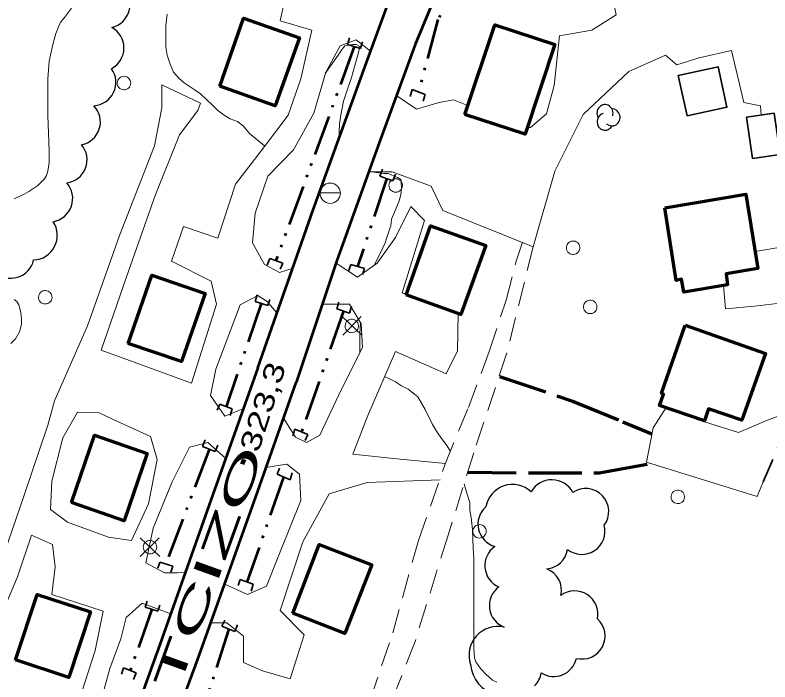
# Model space of a CAD drawing. Extents: x 240591 to 242335, y 5323482 to 5326937.
# Drawn here: x 240904.2 to 241016, y 5324820.5 to 5324919.3 of the extents above; entities that cross this region are included whole.
import ezdxf

# ---------------------------------------------------------------- set-up
doc = ezdxf.new("R2010")
doc.units = 0
doc.header["$LTSCALE"] = 1.2
for name, pattern in [('DASH_DOUBLE_DOT', [9.2, 5, -1.2, 0.3, -1.2, 0.3, -1.2]), ('LONG_DASHED', [7.5, 6, -1.5]), ('MEDIUM_DASHED', [4.5, 3, -1.5])]:
    doc.linetypes.add(name, pattern=pattern)
for name, color, linetype, lineweight in [('19', 7, 'Continuous', 13), ('2', 7, 'Continuous', 13), ('21', 7, 'Continuous', 53), ('22', 7, 'LONG_DASHED', 70), ('26', 7, 'Continuous', 35), ('3', 7, 'Continuous', 140), ('31', 7, 'Continuous', 70), ('36', 7, 'Continuous', 13), ('4', 7, 'DASH_DOUBLE_DOT', 53), ('44', 7, 'Continuous', 25)]:
    doc.layers.add(name, color=color, linetype=linetype, lineweight=lineweight)

msp = doc.modelspace()

# ---------------------------------------------------------------- linework, layer by layer
at = {"layer": '19'}
for points in [[(240996.3, 5324936.7), (240993.2, 5324930.8), (240991.1, 5324929.4), (240993.2, 5324919.4), (240989.6, 5324917.1), (240984.8, 5324916.3), (240984, 5324908.9), (240982.9, 5324904.7), (240980.5, 5324902.7), (240980, 5324902.7)], [(240944.5, 5324923.5), (240943.4, 5324918.5), (240948.1, 5324917.1), (240946.5, 5324909.9), (240944.6, 5324904.5), (240941.1, 5324899.9), (240936.8, 5324894.3), (240934.2, 5324886.3), (240929.1, 5324888), (240927.3, 5324882.9), (240933.2, 5324879.9), (240934, 5324876.5), (240930.3, 5324864.8), (240923.8, 5324867.2), (240916.9, 5324869.7), (240920.6, 5324880.4), (240924.9, 5324892.6), (240928.5, 5324901.6), (240931.2, 5324905.2), (240931.6, 5324906.3), (240925.9, 5324909), (240925.9, 5324905.6), (240924.8, 5324900), (240919.6, 5324886.7), (240914.9, 5324873.3), (240910, 5324862.2), (240909, 5324858.6), (240905.5, 5324848.2), (240901.4, 5324836.4)], [(240956.8, 5324914), (240954.7, 5324915.7), (240952.3, 5324914.8), (240950.2, 5324910.9), (240948.4, 5324904.8), (240945.4, 5324899.4), (240941.6, 5324895.5), (240939.7, 5324890), (240939.3, 5324885.6), (240941.1, 5324882.4), (240943.3, 5324881.2), (240945.2, 5324881.8)], [(241014.7, 5324904.5), (241014.6, 5324905.9), (241012.1, 5324906.4), (241010.3, 5324914.1), (241005.5, 5324913), (241002.2, 5324912), (241000.5, 5324913.4), (240995.1, 5324911), (240988.3, 5324904.6), (240984.1, 5324896.2), (240980.9, 5324885), (240967.5, 5324890.4), (240965.8, 5324894), (240960, 5324896.1), (240956.6, 5324896.1)], [(240971.3, 5324905.9), (240969.1, 5324906.8), (240967, 5324906.4), (240963.6, 5324905.4), (240960.7, 5324907.4)], [(240951.7, 5324882.6), (240954.9, 5324880.5), (240957.8, 5324882.6), (240960.5, 5324886.4), (240962.8, 5324891), (240964.8, 5324888.9), (240961.5, 5324878.2), (240962.1, 5324878)], [(241013.8, 5324884.3), (241017.9, 5324885), (241021.5, 5324886.3)], [(241022.1, 5324877.2), (241013.7, 5324876.2), (241009.4, 5324875.8), (241009.1, 5324879.3)], [(240937.9, 5324861), (240935.2, 5324859.9), (240933.1, 5324863), (240933.9, 5324866.9), (240937.5, 5324876.4), (240940.1, 5324877.8), (240941.5, 5324876.9), (240942.9, 5324875.3)], [(240943.9, 5324859.6), (240945.7, 5324856.8), (240947.3, 5324856), (240949.3, 5324857.1), (240952.5, 5324863.9), (240955.6, 5324870.1), (240955.4, 5324873.6), (240953.7, 5324876.5), (240951.9, 5324876.5), (240949.7, 5324876.5)], [(240969.8, 5324875.2), (240969.7, 5324869.6), (240968, 5324866.2), (240960.5, 5324869.5), (240956.4, 5324860), (240954.2, 5324854.3)], [(241015, 5324850.2), (241014.1, 5324848), (240997.7, 5324853.1), (240998.7, 5324858.2), (241000.6, 5324861.2)], [(241006, 5324859.3), (241006.3, 5324859.1), (241011.3, 5324857.5), (241015.6, 5324859.3), (241019.3, 5324860.7)], [(240935.3, 5324853.7), (240932.7, 5324856), (240930, 5324855.3), (240927.4, 5324850.2), (240924.6, 5324843.3), (240923.5, 5324838.2), (240926.3, 5324836.7), (240928.2, 5324836.7), (240929.4, 5324836.8)], [(240954.2, 5324854.3), (240960.7, 5324853.6), (240967.9, 5324852.9)], [(240935.2, 5324835), (240938.6, 5324833.5), (240941.4, 5324834.7), (240943.4, 5324839.8), (240946.5, 5324847.4), (240946.3, 5324851.3), (240944.4, 5324852.8), (240941.3, 5324852.3)], [(240967.1, 5324850.5), (240956.3, 5324850.1), (240950.7, 5324848.4), (240946.8, 5324841.3), (240943.4, 5324831.1), (240947, 5324827.5), (240944.9, 5324821), (240940.8, 5324822.2), (240938, 5324823.4), (240938, 5324827.3), (240935.5, 5324829.3), (240933.2, 5324829.3)], [(240900.9, 5324827.7), (240904.5, 5324836.1), (240906.6, 5324842.3), (240909.7, 5324840.9), (240910.1, 5324837.6), (240909.6, 5324833.5)], [(240895.1, 5324785.2), (240897.3, 5324792.3), (240902.9, 5324790.7), (240904.8, 5324794.1), (240907.1, 5324800.2), (240910.3, 5324809.3), (240903.8, 5324811.6), (240906, 5324817), (240912, 5324816), (240913.6, 5324817.7), (240916, 5324825.2), (240917.2, 5324831), (240909.6, 5324833.5)], [(240927.2, 5324830.6), (240923, 5324832.2), (240920.6, 5324830.1), (240919.8, 5324826.9), (240918.2, 5324822.5), (240916.5, 5324816.4), (240916.8, 5324814.2), (240918.5, 5324813.2), (240921, 5324813.3), (240921, 5324813.3)]]:
    msp.add_lwpolyline(points, dxfattribs=at)
at = {"layer": '19', "linetype": 'MEDIUM_DASHED'}
for points in [[(240945.4, 5324783.6), (240950.1, 5324798.7), (240955, 5324812.7), (240960.1, 5324827.8), (240963.9, 5324841.5), (240967.8, 5324852.7), (240971.3, 5324861.2), (240974.4, 5324869.5), (240976.9, 5324877.1), (240978.4, 5324882.9), (240979.3, 5324885.7)], [(240980.9, 5324885), (240977, 5324869.3), (240972.1, 5324854.5), (240968.3, 5324842.3), (240963.4, 5324826.5), (240957.7, 5324812), (240954.5, 5324802.4), (240952.3, 5324794.2), (240949.4, 5324785), (240947.3, 5324780.2)]]:
    msp.add_lwpolyline(points, dxfattribs=at)
at = {"layer": '19'}
msp.add_lwpolyline([(240916.6, 5324860.4), (240913.4, 5324860.5), (240911.2, 5324856.7), (240909.6, 5324850.3), (240909.4, 5324846.1), (240911.9, 5324844.2), (240918, 5324842), (240921.4, 5324841.5), (240923.9, 5324846.9), (240925.2, 5324853.5), (240924.2, 5324856.9), (240918.7, 5324859.4)], close=True, dxfattribs=at)
at = {"layer": '2'}
for points in [[(240904, 5324892.1), (240905.5, 5324892.8), (240906.2, 5324893.2), (240907.5, 5324894.1), (240908.5, 5324895.1), (240908.8, 5324895.6), (240909, 5324896.2), (240909.2, 5324897.5), (240909.2, 5324899.2), (240909.1, 5324901.9), (240909, 5324904.4), (240909, 5324906.9), (240909, 5324909.9), (240909.2, 5324912.5), (240909.4, 5324913.4), (240909.8, 5324915.2), (240910.2, 5324916.6), (240910.9, 5324918.3), (240911.3, 5324918.8), (240912.5, 5324920.4)], [(240941.1, 5324900), (240938.9, 5324901.8), (240938, 5324902.9), (240937.1, 5324903.6), (240936, 5324904), (240935.1, 5324904.5), (240934.2, 5324905.2), (240933.4, 5324906), (240931.6, 5324907.7), (240930.7, 5324908.3), (240929.2, 5324909.3), (240928.4, 5324910), (240927.6, 5324910.9), (240927.1, 5324912.1), (240926.7, 5324913.4), (240926.5, 5324914.6), (240926.5, 5324915.3), (240926.5, 5324917.8), (240926.7, 5324919.5)], [(240952.1, 5324900.9), (240952.2, 5324903.2), (240952.4, 5324904.5), (240952.8, 5324906.6), (240953.2, 5324907.8), (240954, 5324910.1), (240954.5, 5324911.9), (240955, 5324913.6), (240955.2, 5324914.7), (240954.7, 5324915), (240954.2, 5324915), (240953, 5324914.8), (240952.6, 5324914.3), (240952, 5324913.4), (240950.1, 5324910.7)], [(240959.8, 5324888.1), (240959.9, 5324889.1), (240960.2, 5324889.8), (240961, 5324891.7), (240961.3, 5324892.7), (240961.4, 5324893.8), (240961.3, 5324895), (240960.8, 5324895.3), (240960.3, 5324895.5), (240959.4, 5324895.9), (240958.8, 5324895.9), (240956.9, 5324896.1)], [(240957.3, 5324882.2), (240958.3, 5324884.1), (240959, 5324885.6), (240959.2, 5324886.4), (240959.6, 5324887.6), (240959.8, 5324888.1)], [(240903.5, 5324870.7), (240904.2, 5324871.4), (240904.8, 5324872.4), (240905.1, 5324873.5), (240905.1, 5324874.3), (240905, 5324875.3), (240904.7, 5324876.4), (240904.4, 5324876.9), (240904, 5324877.2)], [(240955.2, 5324869.3), (240955.2, 5324872.1), (240955.3, 5324873.8)], [(240968.6, 5324854.8), (240968, 5324855.7), (240967.3, 5324856.6), (240966.6, 5324857.7), (240966, 5324858.7), (240964.9, 5324860.9), (240963.8, 5324862.8), (240963.3, 5324863.2), (240962.4, 5324863.9), (240961.4, 5324864.4), (240960.5, 5324865), (240959.3, 5324865.6), (240958.9, 5324865.8)], [(240975.5, 5324820.5), (240974.9, 5324820.8), (240973.9, 5324821.7), (240973.1, 5324822.5), (240972.4, 5324823.5), (240972.2, 5324824.1), (240972.1, 5324825.6), (240972.1, 5324827.3), (240972.1, 5324829.9), (240972.1, 5324832.7), (240972.1, 5324835.8), (240972.1, 5324838.9), (240972, 5324840.3), (240971.9, 5324843.1), (240971.7, 5324844.9), (240971.5, 5324846), (240971.5, 5324847.1), (240971.1, 5324848.5), (240970.7, 5324849.9)]]:
    msp.add_lwpolyline(points, dxfattribs=at)
at = {"layer": '21'}
for points in [[(240940.1, 5324867.1), (240948.3, 5324890.5), (240956, 5324911.8), (240959.8, 5324922.2), (240965.2, 5324932.1), (240970, 5324938.3), (240976.6, 5324943.5), (240983.2, 5324946.2), (240992.9, 5324948.4), (241004.5, 5324950.5), (241010.8, 5324952.1)], [(241013.9, 5324945.6), (241002.6, 5324944.3), (240988.8, 5324941.4), (240980.4, 5324938.9), (240973.7, 5324933.4), (240967.5, 5324924.9), (240963.4, 5324915), (240958.1, 5324900.4), (240951.8, 5324883), (240945.8, 5324864.9)], [(240940.1, 5324867.1), (240932.9, 5324846.8), (240925.6, 5324826.1), (240918.6, 5324806.6), (240910.6, 5324784), (240904.6, 5324766.7), (240900.3, 5324754.8)], [(240939.8, 5324665.2), (240929.6, 5324662.1), (240925, 5324662.5), (240920.8, 5324665.2), (240917.8, 5324670.1), (240916.4, 5324675.7), (240912.3, 5324697.1), (240908.2, 5324719), (240905.3, 5324734.5), (240904.4, 5324742.8), (240904.8, 5324750), (240905.9, 5324754.1), (240908.9, 5324762.7), (240916.2, 5324782.4), (240924.3, 5324805.2), (240931.2, 5324823.9), (240939.5, 5324847.1), (240945.8, 5324864.9)]]:
    msp.add_lwpolyline(points, dxfattribs=at)
at = {"layer": '21', "linetype": 'MEDIUM_DASHED', "lineweight": 35}
msp.add_lwpolyline([(241015, 5324850.2), (241019, 5324859.7), (241022, 5324870.5), (241022.1, 5324879.1), (241020.8, 5324894.7), (241018.3, 5324915.8), (241017.1, 5324925.5)], dxfattribs=at)
at = {"layer": '22'}
for points in [[(240975.9, 5324865.8), (240986.9, 5324862.1), (240994.2, 5324859.1), (240998.5, 5324857.3)], [(240971.2, 5324851.6), (240980.9, 5324851.5), (240990.7, 5324851.5), (240998.2, 5324852.9)]]:
    msp.add_lwpolyline(points, dxfattribs=at)
at = {"layer": '26'}
for p, q in [((240953.4, 5324915), (240953.7, 5324916)), ((240955.3, 5324914.4), (240955.6, 5324915.4)), ((240955.3, 5324914.4), (240953.4, 5324915)), ((240963, 5324908.3), (240962.7, 5324907.3)), ((240963, 5324908.3), (240964.9, 5324907.6)), ((240964.9, 5324907.6), (240964.6, 5324906.6)), ((240958.2, 5324895.5), (240958.6, 5324896.5)), ((240960.1, 5324894.8), (240958.2, 5324895.5)), ((240960.1, 5324894.8), (240960.5, 5324895.8)), ((240941.9, 5324883.3), (240941.5, 5324882.3)), ((240941.9, 5324883.3), (240943.8, 5324882.6)), ((240943.8, 5324882.6), (240943.4, 5324881.7)), ((240953.9, 5324882.4), (240953.6, 5324881.5)), ((240953.9, 5324882.4), (240955.9, 5324881.8)), ((240955.9, 5324881.8), (240955.6, 5324880.9)), ((240939.7, 5324876.9), (240940, 5324877.9)), ((240941.6, 5324876.3), (240939.7, 5324876.9)), ((240941.6, 5324876.3), (240941.9, 5324877.2)), ((240951.8, 5324875.8), (240952.1, 5324876.8)), ((240953.7, 5324875.2), (240954, 5324876.2)), ((240953.7, 5324875.2), (240951.8, 5324875.8)), ((240934.5, 5324861.7), (240934.1, 5324860.8)), ((240934.5, 5324861.7), (240936.3, 5324861)), ((240936.3, 5324861), (240936, 5324860)), ((240945.6, 5324858), (240945.3, 5324857)), ((240945.6, 5324858), (240947.5, 5324857.2)), ((240947.5, 5324857.2), (240947.1, 5324856.3)), ((240931.9, 5324855.4), (240932.3, 5324856.4)), ((240933.8, 5324854.7), (240931.9, 5324855.4)), ((240933.8, 5324854.7), (240934.2, 5324855.6)), ((240943, 5324851.3), (240943.3, 5324852.2)), ((240944.9, 5324850.5), (240943, 5324851.3)), ((240944.9, 5324850.5), (240945.2, 5324851.5)), ((240925.6, 5324838.3), (240925.3, 5324837.4)), ((240925.6, 5324838.3), (240927.5, 5324837.7)), ((240927.5, 5324837.7), (240927.2, 5324836.8)), ((240937.5, 5324835.7), (240937.2, 5324834.8)), ((240937.5, 5324835.7), (240939.4, 5324835)), ((240939.4, 5324835), (240939.1, 5324834)), ((240923.4, 5324831.6), (240923.7, 5324832.5)), ((240925.3, 5324831), (240923.4, 5324831.6)), ((240925.3, 5324831), (240925.6, 5324831.9)), ((240934.8, 5324828.8), (240935.2, 5324829.7)), ((240936.7, 5324828), (240934.8, 5324828.8)), ((240936.7, 5324828), (240937.1, 5324829)), ((240920.2, 5324822.6), (240919.9, 5324821.7)), ((240920.2, 5324822.6), (240922.1, 5324821.9)), ((240922.1, 5324821.9), (240921.7, 5324820.9))]:
    msp.add_line(p, q, dxfattribs=at)
at = {"layer": '3'}
msp.add_line((240937.8, 5324852.8), (240938.1, 5324853.5), dxfattribs=at)
at = {"layer": '31'}
for points in [[(240934.5, 5324908.8), (240938, 5324918.9), (240946.3, 5324916), (240942.7, 5324905.9)], [(240970.8, 5324904.6), (240975.2, 5324917.9), (240984.1, 5324915), (240979.7, 5324901.7)], [(241000.4, 5324890.8), (241012.4, 5324892.8), (241014.2, 5324881.8), (241009.5, 5324881), (241009.7, 5324879.4), (241003.2, 5324878.3), (241002.9, 5324880.2), (241002.1, 5324880)], [(240962.1, 5324877.9), (240965.7, 5324888.1), (240973.9, 5324885.2), (240970.2, 5324875)], [(240920.9, 5324870.7), (240924.4, 5324880.8), (240932.3, 5324878.1), (240928.8, 5324868)], [(241003.4, 5324873.4), (241015.3, 5324869.2), (241011.8, 5324859.3), (241006.9, 5324861), (241006.3, 5324859.2), (240999.6, 5324861.5), (241000.2, 5324863.2), (240999.9, 5324863.3)], [(240912.5, 5324847.1), (240915.9, 5324857.1), (240923.7, 5324854.4), (240920.3, 5324844.4)], [(240945.3, 5324830.7), (240949.2, 5324840.9), (240957, 5324837.9), (240953, 5324827.7)], [(240904.2, 5324823.8), (240907.4, 5324833.5), (240915.3, 5324830.9), (240912.1, 5324821.2)]]:
    msp.add_lwpolyline(points, close=True, dxfattribs=at)
at = {"layer": '31', "lineweight": 35}
for points in [[(241003.7, 5324904.4), (241002.4, 5324910.4), (241008.3, 5324911.7), (241009.6, 5324905.7)], [(241013.4, 5324898.1), (241012.5, 5324904.2), (241016.6, 5324904.8), (241017.5, 5324898.7)]]:
    msp.add_lwpolyline(points, close=True, dxfattribs=at)
at = {"layer": '36'}
for p, q in [((240949.3, 5324893), (240952.3, 5324893)), ((240955.5, 5324871.9), (240952.6, 5324874.7)), ((240955.4, 5324874.7), (240952.7, 5324871.9)), ((240922.7, 5324839.1), (240925.5, 5324841.9)), ((240925.6, 5324839.1), (240922.7, 5324841.9))]:
    msp.add_line(p, q, dxfattribs=at)
msp.add_circle((240950.839, 5324892.952), 1.5, dxfattribs=at)
for centre, major_axis, ratio in [((240920.273, 5324909.28), (0.23, 0.973), 0.999999), ((240960.543, 5324894.1), (0.23, 0.973), 0.999999), ((240986.82, 5324884.873), (-0.463, 0.886), 0.999959), ((240908.623, 5324877.54), (0.23, 0.973), 0.999999), ((240989.36, 5324876.103), (-0.463, 0.886), 0.999959), ((240954.032, 5324873.285), (-0.463, 0.886), 0.999959), ((241002.33, 5324847.953), (-0.463, 0.886), 0.999959), ((240972.953, 5324842.85), (0.23, 0.973), 0.999999), ((240924.135, 5324840.508), (0.23, 0.973), 0.999999)]:
    msp.add_ellipse(centre, major_axis=major_axis, ratio=ratio, dxfattribs=at)
at = {"layer": '4'}
for p, q in [((240954.4, 5324914.7), (240942.8, 5324883)), ((240959.2, 5324895.2), (240954.9, 5324882.1)), ((240940.6, 5324876.6), (240935.4, 5324861.3)), ((240952.8, 5324875.5), (240946.6, 5324857.6)), ((240932.9, 5324855), (240926.5, 5324838)), ((240943.9, 5324850.9), (240938.5, 5324835.3)), ((240924.4, 5324831.3), (240921.2, 5324822.2)), ((240935.8, 5324828.4), (240930.3, 5324811.1))]:
    msp.add_line(p, q, dxfattribs=at)
msp.add_lwpolyline([(240995.7, 5324940.2), (240986.3, 5324938.2), (240978.1, 5324934.5), (240971.4, 5324927.5), (240966.8, 5324918.7), (240963.9, 5324907.9)], dxfattribs=at)
at = {"layer": '44'}
for centre, radius, start, end in [((240916.778, 5324914.476), 3.493, 298.61127, 60.63855), ((240983.662, 5324846.957), 3.534, 28.07682, 150.06911), ((240977.86, 5324845.739), 4.049, 47.41447, 169.45542), ((240988.679, 5324845.775), 3.421, 323.4751, 123.72652), ((240976.145, 5324843.911), 3.425, 131.39222, 254.51146), ((240988.12, 5324842.855), 3.424, 231.57871, 14.95631), ((240977.197, 5324837.772), 3.453, 124.72434, 246.31853), ((240982.603, 5324840.686), 3.427, 275.48285, 351.39506), ((240981.679, 5324834.086), 3.425, 347.47701, 68.57191), ((240977.862, 5324831.846), 3.442, 126.58707, 248.67764), ((240987.069, 5324830.589), 3.432, 348.06443, 126.61156), ((240988.15, 5324827.335), 3.414, 255.73587, 48.18152), ((240983.964, 5324824.747), 3.422, 237.01833, 347.81636), ((240978.723, 5324822.399), 3.418, 313.96211, 351.21017)]:
    msp.add_arc(centre, radius, start, end, dxfattribs=at)
for centre, major_axis, ratio, start_param, end_param in [((240917.67, 5324920.917), (-2.477, 2.466), 0.999984, 2.5906067, 4.7188284), ((240915.61, 5324909.395), (3.138, -1.51), 0.999914, 5.2243194, 7.3487759), ((240913.298, 5324903.535), (3.322, -1.046), 0.998435, 5.2228593, 7.3441851), ((240991.546, 5324904.818), (0, 1.27), 0.93965, 4.407297, 8.3771721), ((240992.582, 5324904.188), (0, 1.27), 0.93965, 2.3943686, 6.2809439), ((240991.555, 5324903.555), (0, 1.27), 0.93965, 0.2507291, 4.1897381), ((240911.345, 5324897.921), (3.083, -1.577), 0.999602, 5.3198084, 7.4481478), ((240909.189, 5324892.175), (3.087, -1.645), 0.999834, 5.3748054, 7.4963117), ((240906.761, 5324886.703), (2.768, -2.372), 0.999936, 5.4591024, 7.5815749), ((240903.539, 5324883.803), (1.622, 3.046), 0.997498, 2.8510915, 4.9834039), ((240975.656, 5324824.484), (-3.167, 2.855), 0.999996, 5.2204359, 7.345039), ((240976.683, 5324823.557), (-2.061, -4.646), 0.999959, 5.2178994, 6.4548407)]:
    msp.add_ellipse(centre, major_axis=major_axis, ratio=ratio, start_param=start_param, end_param=end_param, dxfattribs=at)

# ---------------------------------------------------------------- texts
at = {"layer": '21', "width": 2.35}
msp.add_text('TCIZO', height=4, rotation=70.181, dxfattribs=at).set_placement((240928.3, 5324819.1))
at = {"layer": '3', "width": 1.35}
msp.add_text('323,3', height=3, rotation=72.272, dxfattribs=at).set_placement((240940.2, 5324854.4))

doc.saveas('drawing.dxf')
